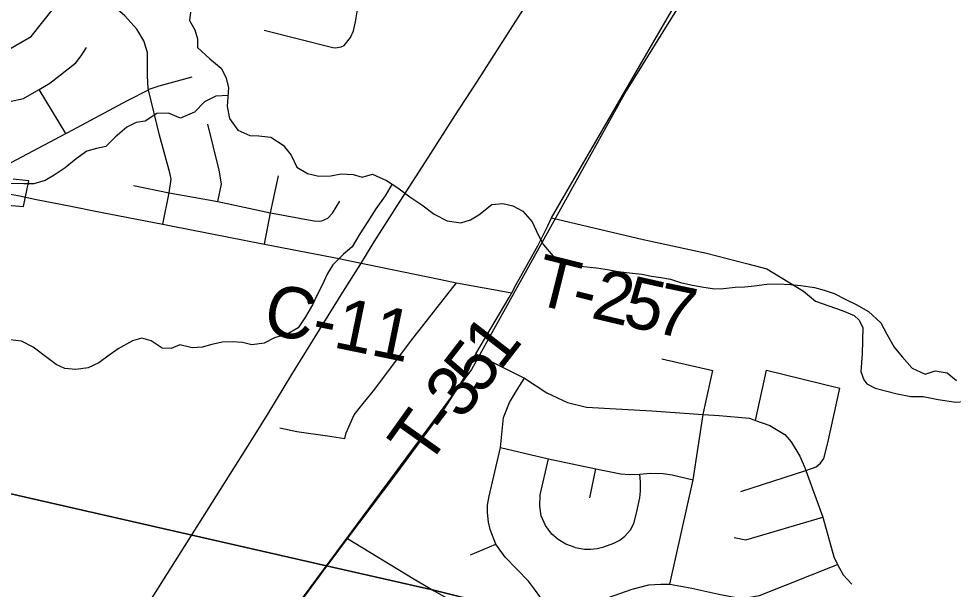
# Model space of a CAD drawing. Extents: x 114843 to 284848, y 317643 to 566895.
# Drawn here: x 184727 to 190209, y 368007 to 371355 of the extents above; entities that cross this region are included whole.
import ezdxf

# ---------------------------------------------------------------- set-up
doc = ezdxf.new("R2010")
doc.units = 0
for name, color, linetype in [('GM_X_City_Street', 7, 'Continuous'), ('GM_X_Corporation', 7, 'Continuous'), ('GM_X_County_Road', 7, 'Continuous'), ('GM_X_County_Road_Text', 7, 'Continuous'), ('GM_X_Minor_River', 7, 'Continuous'), ('GM_X_Rail_Line', 7, 'Continuous'), ('GM_X_State_Route', 7, 'Continuous'), ('GM_X_Township', 7, 'Continuous'), ('GM_X_Township_Road', 7, 'Continuous'), ('GM_X_Township_Road_Text', 7, 'Continuous'), ('GM_X_US_Route', 7, 'Continuous')]:
    doc.layers.add(name, color=color, linetype=linetype)

msp = doc.modelspace()

# ---------------------------------------------------------------- linework, layer by layer
at = {"layer": 'GM_X_City_Street'}
for p, q in [((185002.8, 370682.1), (184846.7, 370940.1)), ((188498.8, 369359.9), (188797.3, 369291.6)), ((188075.9, 368543.6), (188112.4, 368714.6)), ((188963.2, 368581.4), (189342.8, 368704.4)), ((187376.2, 368208.9), (187525.1, 368271.5))]:
    msp.add_line(p, q, dxfattribs=at)
for points in [[(186635.8, 371198), (186673.2, 371244.7), (186690.7, 371283.2), (186702, 371337.5), (186715, 371408), (186733.8, 371500.6), (186741, 371556.9), (186742, 371629.3), (186721.2, 371958.3), (186734.5, 372010.7), (186776.6, 372155.9), (186801, 372268.6), (186864.3, 372399.1)], [(183446.5, 370924.9), (183560.7, 371030.9), (183609.2, 371062.4), (183665.6, 371083.7), (183780.2, 371104.3), (183833, 371110.2), (184180.9, 371149.4), (184450.7, 371179.7), (184538.8, 371170.5), (184551.6, 371168.8), (184590.9, 371163.8), (184675.2, 371178.7), (184800.5, 371251.3), (184928.8, 371412.2), (184996.3, 371515.7), (185056.9, 371545)], [(185572, 370148.7), (185610.4, 370332.9), (185620.8, 370414.5), (185613.5, 370451.2), (185552.8, 370671.2), (185487.7, 370938.7), (185486.2, 370945.1), (185483.1, 371019.4), (185482.2, 371103.7), (185482.9, 371155.9), (185461.7, 371224.5), (185420.5, 371293.3), (185349.3, 371372.5), (185277.9, 371433.7), (185214.5, 371490.7), (185124.8, 371528.1), (185086.9, 371544.6), (185056.9, 371545)], [(186167.2, 371287.9), (186569.8, 371187.1), (186585.8, 371183.3), (186617.8, 371189.8), (186635.8, 371198)], [(184503.7, 370900.6), (184609.2, 370872.4), (184683.3, 370871.5), (184755.7, 370886.6), (184832.4, 370931.7), (184846.7, 370940.1), (184909.2, 370976.9), (185061.1, 371095.3), (185093.7, 371137), (185124.4, 371186.8)], [(184682.7, 370512.1), (185002.8, 370682.1), (185014.4, 370688.2), (185365, 370874.4), (185487.7, 370938.7), (185492.1, 370941), (185550.5, 370960.3), (185743.7, 371013.9)], [(185895.2, 370282.7), (185916, 370383.3), (185912.3, 370409.5), (185903, 370465.8), (185836.3, 370735.7)], [(186169.3, 370032.7), (186204.8, 370216.9), (186249.9, 370433)], [(185400.3, 370377.2), (185610.4, 370332.9), (185895.2, 370282.7), (186204.8, 370216.9), (186470.5, 370167.1), (186505.3, 370168.4), (186541, 370184.5), (186567.7, 370214.6), (186609.9, 370285.4)], [(187408.5, 369387.9), (187693.4, 369245.1), (187823.7, 369159.7), (187945.7, 369103.8), (188057.5, 369076.2), (188440.5, 369055), (188741.5, 369033.5), (188835.2, 369026.8), (189013.5, 369010.6), (189049.2, 368997.9), (189131.7, 368968.5), (189219.8, 368916.3), (189257.8, 368872.1), (189307.9, 368787.9), (189339.9, 368715.6), (189342.8, 368704.4), (189442.6, 368430.4), (189508.9, 368198), (189529.5, 368152.3), (189563.5, 368092), (189613.8, 368037.1)], [(188546.1, 368036.2), (188682.7, 368648.7), (188741.5, 369033.5), (188753.1, 369087.2), (188797.3, 369291.6)], [(189049.2, 368997.9), (189113.8, 369293.4), (189542.5, 369186.9)], [(187927.2, 367554.7), (187831.3, 367833.2), (187782.7, 367964), (187758.6, 367999.7), (187716.7, 368054.2), (187580.4, 368196.4), (187525.1, 368271.5), (187492.6, 368357), (187482.8, 368400.9), (187476.1, 368458.5), (187476.9, 368501.5), (187485.9, 368554), (187553.1, 368838.4), (187570.9, 369015.2), (187605.1, 369103.5), (187653.2, 369181.7), (187693.4, 369245.1)], [(189342.8, 368704.4), (189404.1, 368725.6), (189430.1, 368747.7), (189450.1, 368773.7), (189472.2, 368866), (189542.5, 369186.9)], [(187553.1, 368838.4), (187834.3, 368773.4), (188112.4, 368714.6), (188259.3, 368684.9), (188307.2, 368680.4), (188370.4, 368681.8), (188430.7, 368688), (188506.3, 368685.7), (188560, 368678.4), (188682.7, 368648.7)], [(187990, 368251.6), (187936.4, 368272.2), (187891.2, 368299.1), (187854.3, 368331.3), (187817.2, 368381.4), (187791.7, 368437.8), (187782.9, 368495.3), (187785.5, 368561.4), (187834.3, 368773.4)], [(187990, 368251.6), (188045.2, 368243), (188080.7, 368242.3), (188118.9, 368246.4), (188159, 368256.2), (188217.3, 368276.8), (188253.5, 368295.2), (188283, 368319.3), (188315.3, 368356), (188334.2, 368392.5), (188350, 368453.9), (188369.5, 368543), (188374, 368583.2), (188374.6, 368636.9), (188370.4, 368681.8)], [(188922.5, 368310.9), (188992.6, 368297.9), (189442.6, 368430.4)], [(186656.3, 368304.9), (187039.7, 368071.2), (187163.3, 367998.6), (187235.3, 367956.3), (187365.6, 367894.3), (187512.5, 367825.3), (187536.4, 367815.9), (187577, 367804.3), (187616.1, 367797.4), (187671.7, 367793.9), (187717.8, 367798.9), (187831.3, 367833.2), (188325.5, 368007.6), (188423.6, 368032.6), (188492.3, 368037.1), (188546.1, 368036.2), (188674.2, 368012.9), (188833.3, 367977.7), (188935.8, 367958.2), (189003.1, 367958.7), (189071.7, 367969.9), (189529.5, 368152.3)]]:
    msp.add_lwpolyline(points, dxfattribs=at)
at = {"layer": 'GM_X_Corporation'}
msp.add_lwpolyline([(184660.9, 370261.9), (184755, 370253.1), (184787, 370403.4), (184767.5, 370405.7), (184693.7, 370414.5)], dxfattribs=at)
at = {"layer": 'GM_X_County_Road'}
msp.add_line((186631.6, 369942.4), (187192.4, 369827.2), dxfattribs=at)
for points in [[(184678.4, 370326.1), (184721.8, 370317.6), (184732.4, 370315.3)], [(184732.4, 370315.3), (184822.3, 370296.4), (185033.4, 370255.2), (185207.6, 370219.7), (185572, 370148.7), (185621.8, 370139)], [(185621.8, 370139), (186169.3, 370032.7), (186616.3, 369945.5), (186631.6, 369942.4)], [(187192.4, 369827.2), (187294.3, 369806.2), (187618.9, 369746.9)]]:
    msp.add_lwpolyline(points, dxfattribs=at)
at = {"layer": 'GM_X_Minor_River'}
for points in [[(185735.4, 371393.9), (185729.1, 371343.8), (185760.8, 371289.5), (185776.5, 371237.3), (185776.2, 371187.1), (185847.8, 371120.5), (185915.4, 371064), (185941.1, 371011.7), (185956.7, 370951.4), (185954.4, 370897.3), (185950, 370839.2), (185963.6, 370769), (186013.1, 370700.5), (186083, 370670), (186135, 370667.6), (186205, 370659.2), (186278.7, 370612.6), (186324.4, 370554.2), (186357.9, 370483.8), (186421.7, 370447.3), (186487.6, 370430.8), (186557.7, 370432.4), (186617.8, 370444), (186687.8, 370441.6), (186741.7, 370425.2), (186801.9, 370442.9), (186883.7, 370406.3), (186951.5, 370363.7), (187021.1, 370309.2), (187090.9, 370262.6), (187164.6, 370208), (187240.3, 370169.4), (187320.3, 370156.9), (187376.5, 370174.6), (187426.7, 370204.3), (187501.1, 370264)], [(185954.7, 370903.6), (185882.4, 370899.8), (185816.1, 370868.1), (185757.7, 370806.4), (185675.4, 370770.8), (185605.6, 370801.3), (185537.5, 370799.7), (185469.2, 370754.1), (185415.1, 370746.4), (185360.9, 370718.7), (185292.5, 370661), (185238.1, 370605.2), (185184, 370593.5), (185125.9, 370577.8), (185063.6, 370532.1), (184999.2, 370480.4), (184934.9, 370436.7), (184882.7, 370405), (184816.5, 370385.3), (184756.5, 370385.7), (184660.5, 370388.3)], [(186916.5, 370385.7), (186877.1, 370316.1), (186822.6, 370240.3), (186774.1, 370164.4), (186727.6, 370092.5), (186683.1, 370016.6), (186632.8, 369972.8), (186570.4, 369911.1), (186538, 369859.2), (186505.5, 369787.2), (186477.2, 369735.3), (186450.8, 369675.3), (186408.3, 369605.4), (186365.9, 369541.5), (186305.6, 369505.8), (186227.4, 369482.3), (186167.2, 369450.6), (186095.1, 369441), (186039.2, 369455.4), (185979.2, 369459.8), (185921.1, 369456.2), (185859, 369442.5), (185802.9, 369426.9), (185744.8, 369423.2), (185672.9, 369441.7), (185620.8, 369420), (185568.7, 369422.3), (185503, 369464.8), (185449, 369481.2), (185394.9, 369465.5), (185310.6, 369418), (185250.3, 369374.2), (185196, 369336.5), (185133.8, 369306.8), (185061.7, 369297.3), (184997.7, 369301.7), (184945.8, 369326.1), (184892, 369366.5), (184812.4, 369427.1), (184742.6, 369463.7), (184676.6, 369470.1)], [(187501.1, 370264), (187567.2, 370271.6), (187625.1, 370257.2), (187682.9, 370226.8), (187738.5, 370162.3), (187774.1, 370087.8), (187805.7, 370027.5), (187861.3, 369961), (187917.2, 369932.6), (187969.1, 369916.2), (188039, 369901.7), (188115, 369893.2), (188181, 369882.8), (188240.9, 369872.4), (188326.9, 369861.8), (188380.9, 369855.4), (188438.9, 369845), (188492.8, 369836.7), (188550.8, 369826.3), (188608.7, 369807.9), (188668.6, 369793.4), (188742.6, 369778.9), (188810.6, 369770.5), (188860.6, 369772.2), (188928.7, 369779.7), (188986.7, 369781.4), (189040.8, 369787), (189114.9, 369796.6), (189174.9, 369800.2), (189254.9, 369795.7), (189314.9, 369789.3), (189394.9, 369778.8), (189450.8, 369762.4), (189510.7, 369741.9), (189578.5, 369707.4), (189638.4, 369679), (189712.1, 369636.4), (189783.7, 369569.8), (189819.3, 369503.4), (189860.9, 369426.9), (189908.5, 369370.5), (189968.1, 369304), (190043.9, 369269.4), (190102.1, 369289.1), (190172.1, 369276.6), (190227.8, 369232.1)]]:
    msp.add_lwpolyline(points, dxfattribs=at)
at = {"layer": 'GM_X_Rail_Line'}
for points in [[(196041.6, 380963.5), (194033.4, 377563.3), (193868.1, 377325.2), (192058.1, 375431.3), (190340.5, 374234.8), (188290.1, 370932.4), (187383.2, 369296.1), (186211.4, 367713.7), (185191.3, 366327.4), (183802.2, 363991.4), (182496.1, 361739.6), (179755.4, 357652.8), (178697.7, 356015.2), (176027.5, 351942.2), (171808.5, 345313.1), (170010.5, 342458.8), (166009.2, 336033.6), (165560.1, 335287.7), (165457.7, 335042), (165304.5, 334515.6), (164243.2, 330883.3)], [(180736.9, 360397.7), (180936.5, 360709.5), (181127.8, 361014.5), (181203.2, 361131), (181495.7, 361596.5), (183314.8, 364478.4), (184136.7, 365782.3), (184333.5, 366090), (184399, 366194.1), (185312.5, 367643.3), (186094.8, 368883.9), (186194, 369044.8), (186328, 369267.7), (186628.1, 369750.6), (186734.2, 369916.1), (186812.3, 370045), (186889, 370165.2), (186963.5, 370284.4), (187130.1, 370542.6), (187284.5, 370784.3), (187414.5, 370983.4), (187549.5, 371194.4), (187754, 371517.7)]]:
    msp.add_lwpolyline(points, dxfattribs=at)
at = {"layer": 'GM_X_State_Route'}
for p, q in [((187408.5, 369387.9), (187603.1, 369720)), ((187603.1, 369720), (187618.9, 369746.9)), ((187361.9, 369285), (187408.5, 369387.9)), ((186559.8, 368176.3), (186656.3, 368304.9))]:
    msp.add_line(p, q, dxfattribs=at)
for points in [[(187852.5, 370186), (188103.8, 370620.8), (188447.3, 371211.2), (188585.9, 371449.3)], [(187771.5, 370023.3), (187828, 370136.7), (187852.5, 370186)], [(187618.9, 369746.9), (187645.7, 369795.4), (187764.1, 370008.5), (187771.5, 370023.3)], [(187310.8, 369200.2), (187338.6, 369244), (187355.3, 369270.3), (187361.9, 369285)], [(186656.3, 368304.9), (186933.1, 368673.1), (187227.3, 369068.9), (187310.8, 369200.2)], [(186242.3, 367746), (186534.1, 368142), (186559.8, 368176.3)]]:
    msp.add_lwpolyline(points, dxfattribs=at)
at = {"layer": 'GM_X_Township'}
for points in [[(205863.2, 363742), (199063.9, 365202.5), (198263.5, 365328.3), (198158.4, 365346.5), (195803.7, 365900.1), (193600.8, 366427), (192977.8, 366676.8), (191394.8, 367037.4), (189047.6, 367572), (188752.8, 367639.1), (188453.2, 367707.4), (188394.5, 367720.8), (187830.1, 367836), (187162.2, 368001.5), (186532.9, 368144.8), (182913.3, 368969.2), (177781.1, 370138.2)], [(177781.1, 370138.2), (182913.3, 368969.2), (186532.9, 368144.8), (187162.2, 368001.5), (187830.1, 367836), (188394.5, 367720.8), (188453.2, 367707.4), (188752.8, 367639.1), (189047.6, 367572), (191394.8, 367037.4), (192977.8, 366676.8), (193600.8, 366427), (195803.7, 365900.1), (198158.4, 365346.5), (198263.5, 365328.3), (199063.9, 365202.5), (205863.2, 363742)]]:
    msp.add_lwpolyline(points, dxfattribs=at)
at = {"layer": 'GM_X_Township_Road'}
for points in [[(187852.5, 370186), (188390, 370059.1), (188760.4, 369979.6), (189004.2, 369916.5), (189114.9, 369888), (189329.7, 369756.6), (189401.4, 369697.3), (189557.7, 369643), (189627.9, 369612.9), (189655.9, 369586.8), (189658.1, 369582.4), (189662.5, 369573.5)], [(186258.4, 368953.7), (186358.2, 368933.7), (186538.8, 368907.5), (186640.3, 368891.1), (186648.6, 368925.5), (186695.5, 369031.5), (186740.2, 369087.7), (186815.2, 369181.1), (187024.5, 369461.1), (187294.3, 369806.2)], [(189662.5, 369573.5), (189678, 369542.6), (189673.9, 369388.1), (189665.8, 369285.8), (189683.8, 369235.6), (189701.8, 369213.5), (189750, 369187.4), (189880.2, 369153.2), (189960.4, 369139.1), (190032.6, 369139.1), (190120.8, 369121), (190223, 369104.9), (190339.2, 369114.9), (190369.3, 369114.9), (190403.4, 369102.8), (190449.5, 369090.8), (190497.6, 369076.7), (190502.8, 369075.7), (190508.1, 369074.7)]]:
    msp.add_lwpolyline(points, dxfattribs=at)
at = {"layer": 'GM_X_US_Route'}
for p, q in [((187408.5, 369387.9), (187603.1, 369720)), ((187603.1, 369720), (187618.9, 369746.9)), ((187361.9, 369285), (187408.5, 369387.9)), ((186559.8, 368176.3), (186656.3, 368304.9))]:
    msp.add_line(p, q, dxfattribs=at)
for points in [[(187852.5, 370186), (188103.8, 370620.8), (188447.3, 371211.2), (188585.9, 371449.3)], [(187771.5, 370023.3), (187828, 370136.7), (187852.5, 370186)], [(187618.9, 369746.9), (187645.7, 369795.4), (187764.1, 370008.5), (187771.5, 370023.3)], [(187310.8, 369200.2), (187338.6, 369244), (187355.3, 369270.3), (187361.9, 369285)], [(186656.3, 368304.9), (186933.1, 368673.1), (187227.3, 369068.9), (187310.8, 369200.2)], [(186242.3, 367746), (186534.1, 368142), (186559.8, 368176.3)]]:
    msp.add_lwpolyline(points, dxfattribs=at)

# ---------------------------------------------------------------- texts
at = {"layer": 'GM_X_County_Road_Text'}
msp.add_text('C-11', height=300.02, rotation=348.3936, dxfattribs=at).set_placement((186149.4, 369513.8))
at = {"layer": 'GM_X_Township_Road_Text'}
for s, rotation, p in [('T', 345.9506, (187735.3, 369686.4)), ('2', 346.6062, (188076.2, 369601.5)), ('5', 347.328, (188260, 369557.8)), ('7', 348.1693, (188445, 369516.2)), ('-', 346.1157, (187953.9, 369631.7)), ('1', 52.2254, (187550.6, 369284.6)), ('5', 52.2514, (187437.5, 369138.5)), ('3', 52.3295, (187324.6, 368992.3)), ('T', 54.4723, (187121.1, 368714.2)), ('-', 52.6017, (187250, 368894.8))]:
    msp.add_text(s, height=300, rotation=rotation, dxfattribs=at).set_placement(p)

doc.saveas('drawing.dxf')
